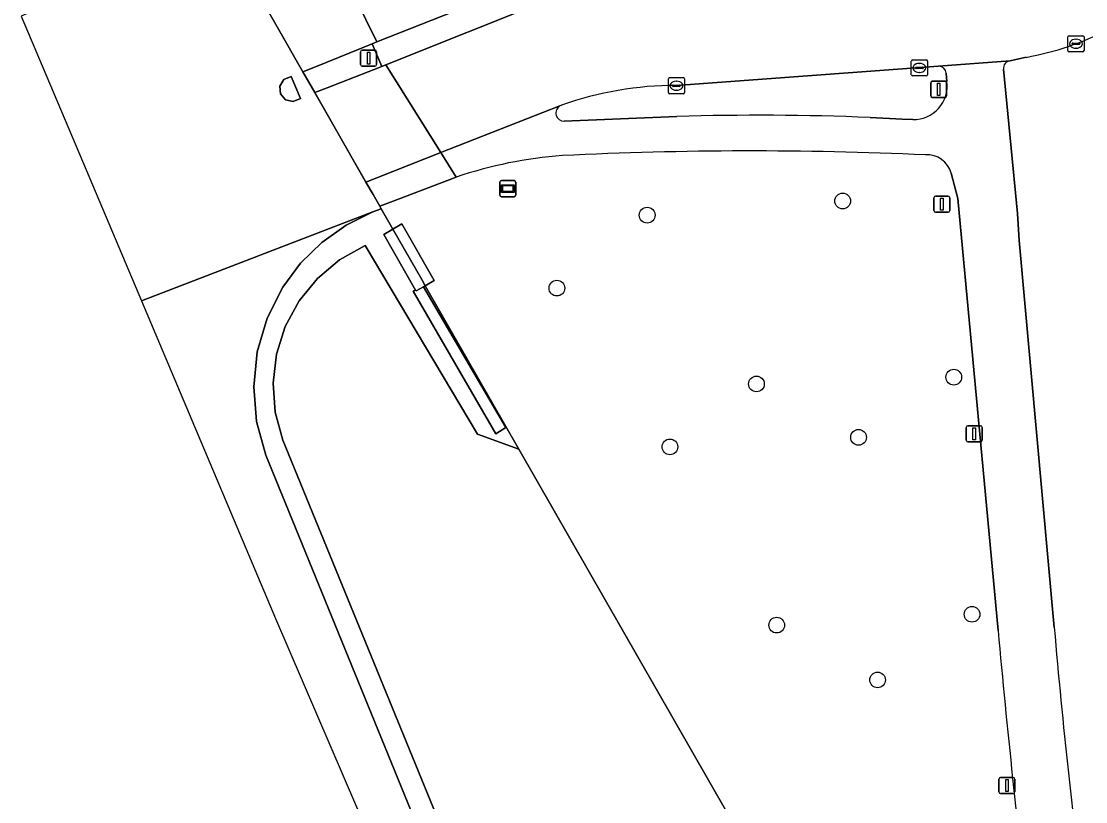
# Model space of a CAD drawing. Extents: x 155018 to 156648, y 383979 to 385733.
# Drawn here: x 155646.4 to 155712.5, y 384426 to 384474.5 of the extents above; entities that cross this region are included whole.
import ezdxf

# ---------------------------------------------------------------- set-up
doc = ezdxf.new("R2010")
doc.units = 0
for name, color, linetype in [('IMGEO_Boom', 7, 'Continuous'), ('IMGEO_Fietspad_gesloten', 7, 'Continuous'), ('IMGEO_Grasland_overig', 7, 'Continuous'), ('IMGEO_Groenvoorziening', 7, 'Continuous'), ('IMGEO_Hek', 7, 'Continuous'), ('IMGEO_Informatiebord', 7, 'Continuous'), ('IMGEO_Kolk', 7, 'Continuous'), ('IMGEO_Lichtmast', 7, 'Continuous'), ('IMGEO_Loofbos', 7, 'Continuous'), ('IMGEO_Rijbaan_lokaal_gesloten', 7, 'Continuous'), ('IMGEO_Rijbaan_lokaal_open', 7, 'Continuous'), ('IMGEO_Terreindeel_gesloten', 7, 'Continuous'), ('IMGEO_Verkeersbordpaal', 7, 'Continuous'), ('IMGEO_Verkeerseiland_open', 7, 'Continuous')]:
    doc.layers.add(name, color=color, linetype=linetype)

msp = doc.modelspace()

# ---------------------------------------------------------------- linework, layer by layer
at = {"layer": 'IMGEO_Boom'}
for centre in [(155697.393, 384463.365), (155685.248, 384462.482), (155679.638, 384457.951), (155704.294, 384452.419), (155692.036, 384451.998), (155698.379, 384448.68), (155686.661, 384448.088), (155705.431, 384437.69), (155693.296, 384437.017), (155699.562, 384433.612)]:
    msp.add_circle(centre, 0.489, dxfattribs=at)
at = {"layer": 'IMGEO_Fietspad_gesloten'}
for points in [[(155707.799, 384472.079), (155703.355, 384471.734)], [(155703.82, 384471.3), (155703.872, 384470.784)], [(155710.537, 384436.879), (155708.359, 384460.913), (155708.247, 384462.582), (155707.374, 384471.553)], [(155679.829, 384469.267), (155672.437, 384466.367), (155673.39, 384464.846)], [(155687.098, 384468.609), (155680.097, 384468.329)], [(155701.748, 384468.424), (155701.09, 384468.444), (155699.091, 384468.55)], [(155704.138, 384465.082), (155704.549, 384463.52), (155707.045, 384436.681)]]:
    msp.add_lwpolyline(points, dxfattribs=at)
msp.add_lwpolyline([(155672.437, 384466.367), (155668.457, 384464.806), (155667.778, 384464.54), (155668.217, 384463.771), (155668.633, 384463.042), (155669.292, 384463.292), (155673.39, 384464.846)], close=True, dxfattribs=at)
for centre, radius, start, end in [((155707.866, 384471.59), 0.493, 97.80257, 184.32207), ((155703.359, 384471.272), 0.462, 3.43569, 90.51417), ((155701.8, 384470.513), 2.09, 268.57994, 7.44563), ((155680.074, 384468.83), 0.501, 119.25425, 272.63655), ((155692.287, 384304.442), 164.249, 87.62585, 91.81041), ((155681.885, 384439.908), 26.345, 94.1532, 108.81105), ((155691.742, 384227.256), 239.218, 87.41461, 92.81908), ((155702.645, 384464.691), 1.543, 14.68408, 94.16631), ((156117.708, 384471.734), 408.66, 184.89271, 187.44172), ((156307.86, 384491.398), 603.301, 185.203655, 186.954279)]:
    msp.add_arc(centre, radius, start, end, dxfattribs=at)
at = {"layer": 'IMGEO_Grasland_overig'}
for points in [[(155708.798, 384472.288), (155707.799, 384472.079)], [(155707.374, 384471.553), (155708.247, 384462.582), (155708.359, 384460.913), (155710.537, 384436.879)], [(155673.39, 384464.846), (155669.292, 384463.292), (155668.633, 384463.042), (155668.725, 384462.882), (155669.449, 384461.614), (155670.014, 384461.937), (155672.023, 384458.421), (155671.459, 384458.098), (155677.284, 384447.937), (155690.12, 384425.541), (155708.448, 384393.173), (155750.622, 384319.3), (155780.126, 384267.385), (155781.712, 384268.029)], [(155707.045, 384436.681), (155704.549, 384463.52), (155704.138, 384465.082)]]:
    msp.add_lwpolyline(points, dxfattribs=at)
for centre, radius, start, end in [((155705.599, 384490.01), 18.009, 280.23331, 297.45634), ((155707.866, 384471.59), 0.493, 97.80257, 184.32207), ((155681.885, 384439.908), 26.345, 94.1532, 108.81105), ((155691.742, 384227.256), 239.218, 87.41461, 92.81908), ((155702.645, 384464.691), 1.543, 14.68408, 94.16631), ((156117.708, 384471.734), 408.66, 184.89271, 187.44172), ((156307.86, 384491.398), 603.301, 185.203655, 186.954279)]:
    msp.add_arc(centre, radius, start, end, dxfattribs=at)
at = {"layer": 'IMGEO_Groenvoorziening'}
for points in [[(155687.296, 384478.371), (155687.007, 384480.684), (155686.369, 384480.434), (155678.596, 384477.258), (155668.446, 384473.242), (155668.172, 384473.132), (155668.767, 384471.717), (155669.021, 384471.82), (155679.189, 384475.892)], [(155674.516, 384419.403), (155662.605, 384448.503), (155662.139, 384450.247), (155662.008, 384452.048), (155662.218, 384453.842), (155662.761, 384455.564), (155663.618, 384457.153), (155664.759, 384458.553), (155666.142, 384459.714), (155667.719, 384460.594), (155674.697, 384448.878), (155677.284, 384447.937), (155671.459, 384458.098), (155671.343, 384458.032), (155676.458, 384449.292), (155675.835, 384448.893), (155670.713, 384457.754), (155670.864, 384457.83), (155668.885, 384461.292), (155669.449, 384461.614), (155668.725, 384462.882), (155668.205, 384462.68), (155666.549, 384461.859), (155665.041, 384460.789), (155663.719, 384459.497), (155662.614, 384458.014), (155661.632, 384456.076), (155661.021, 384453.99), (155660.801, 384451.828), (155660.979, 384449.662), (155661.55, 384447.565), (155673.264, 384418.913)]]:
    msp.add_lwpolyline(points, dxfattribs=at)
at = {"layer": 'IMGEO_Hek'}
for points in [[(155664.175, 384470.843), (155656.733, 384483.866)], [(155671.238, 384458.485), (155664.175, 384470.843)], [(155671.459, 384458.098), (155671.238, 384458.485)], [(155677.284, 384447.937), (155671.459, 384458.098)], [(155690.12, 384425.541), (155677.284, 384447.937)]]:
    msp.add_lwpolyline(points, dxfattribs=at)
at = {"layer": 'IMGEO_Informatiebord'}
for p, q in [((155676.189, 384464.631), (155676.979, 384464.631)), ((155676.979, 384464.631), (155676.189, 384464.631)), ((155676.089, 384463.731), (155676.089, 384464.531)), ((155676.089, 384464.531), (155676.089, 384463.731)), ((155677.079, 384464.531), (155677.079, 384463.731)), ((155677.079, 384463.731), (155677.079, 384464.531)), ((155676.979, 384463.631), (155676.189, 384463.631)), ((155676.189, 384463.631), (155676.979, 384463.631))]:
    msp.add_line(p, q, dxfattribs=at)
for points in [[(155676.19, 384464.363), (155676.978, 384464.363), (155676.978, 384463.899), (155676.19, 384463.899), (155676.19, 384464.363)], [(155676.255, 384464.298), (155676.255, 384463.964), (155676.913, 384463.964), (155676.913, 384464.298), (155676.255, 384464.298)]]:
    msp.add_lwpolyline(points, dxfattribs=at)
for centre, start, end in [((155676.189, 384464.531), 90, 180), ((155676.189, 384464.531), 90, 180), ((155676.979, 384464.531), 0, 90), ((155676.979, 384464.531), 360, 90), ((155676.189, 384463.731), 180, 270), ((155676.189, 384463.731), 180, 270), ((155676.979, 384463.731), 270, 0), ((155676.979, 384463.731), 270, 0)]:
    msp.add_arc(centre, 0.1, start, end, dxfattribs=at)
at = {"layer": 'IMGEO_Kolk'}
for p, q in [((155711.385, 384472.707), (155711.385, 384473.559)), ((155711.46, 384473.633), (155712.312, 384473.633)), ((155711.687, 384473.176), (155712.085, 384473.176)), ((155711.873, 384473.413), (155711.898, 384473.413)), ((155712.386, 384473.559), (155712.386, 384472.707)), ((155712.312, 384472.633), (155711.46, 384472.633)), ((155711.644, 384473.127), (155711.644, 384473.139)), ((155712.082, 384473.09), (155711.684, 384473.09)), ((155711.896, 384472.853), (155711.871, 384472.853)), ((155712.128, 384473.139), (155712.128, 384473.127)), ((155701.658, 384471.205), (155701.658, 384472.057)), ((155701.733, 384472.131), (155702.585, 384472.131)), ((155702.146, 384471.911), (155702.171, 384471.911)), ((155702.659, 384472.057), (155702.659, 384471.205)), ((155701.917, 384471.625), (155701.917, 384471.637)), ((155702.355, 384471.588), (155701.957, 384471.588)), ((155701.96, 384471.674), (155702.358, 384471.674)), ((155702.169, 384471.351), (155702.144, 384471.351)), ((155702.401, 384471.637), (155702.401, 384471.625)), ((155686.564, 384470.099), (155686.564, 384470.951)), ((155686.639, 384471.025), (155687.491, 384471.025)), ((155686.823, 384470.519), (155686.823, 384470.531)), ((155686.866, 384470.568), (155687.264, 384470.568)), ((155687.052, 384470.805), (155687.077, 384470.805)), ((155687.307, 384470.531), (155687.307, 384470.519)), ((155687.565, 384470.951), (155687.565, 384470.099)), ((155702.585, 384471.131), (155701.733, 384471.131)), ((155687.491, 384470.025), (155686.639, 384470.025)), ((155687.261, 384470.482), (155686.863, 384470.482)), ((155687.075, 384470.245), (155687.05, 384470.245))]:
    msp.add_line(p, q, dxfattribs=at)
for points in [[(155711.385, 384472.707), (155711.385, 384473.559)], [(155711.46, 384473.633), (155712.312, 384473.633)], [(155712.386, 384473.559), (155712.386, 384472.707)], [(155712.312, 384472.633), (155711.46, 384472.633)], [(155701.658, 384471.205), (155701.658, 384472.057)], [(155701.733, 384472.131), (155702.585, 384472.131)], [(155702.659, 384472.057), (155702.659, 384471.205)], [(155686.564, 384470.099), (155686.564, 384470.951)], [(155686.639, 384471.025), (155687.491, 384471.025)], [(155687.565, 384470.951), (155687.565, 384470.099)], [(155702.585, 384471.131), (155701.733, 384471.131)], [(155687.491, 384470.025), (155686.639, 384470.025)]]:
    msp.add_lwpolyline(points, dxfattribs=at)
for centre, radius, start, end in [((155711.462, 384473.557), 0.0765, 91.55205, 178.44795), ((155711.462, 384473.557), 0.0765, 91.55205, 178.44795), ((155711.684, 384473.136), 0.0403, 85.87752, 175.75265), ((155712.089, 384473.138), 0.0386, 1.73085, 96.63898), ((155712.31, 384473.557), 0.0765, 1.55205, 88.44795), ((155712.31, 384473.557), 0.0765, 1.55205, 88.44795), ((155711.462, 384472.709), 0.0765, 181.55205, 268.44795), ((155711.462, 384472.709), 0.0765, 181.55205, 268.44795), ((155711.681, 384473.126), 0.0366, 178.93798, 274.71019), ((155712.085, 384473.133), 0.043, 264.86636, 352.45326), ((155712.31, 384472.709), 0.0765, 271.55205, 358.44795), ((155712.31, 384472.709), 0.0765, 271.55205, 358.44795), ((155701.735, 384472.055), 0.0765, 91.55205, 178.44795), ((155701.735, 384472.055), 0.0765, 91.55205, 178.44795), ((155702.583, 384472.055), 0.0765, 1.55205, 88.44795), ((155702.583, 384472.055), 0.0765, 1.55205, 88.44795), ((155701.735, 384471.207), 0.0765, 181.55205, 268.44795), ((155701.735, 384471.207), 0.0765, 181.55205, 268.44795), ((155701.957, 384471.634), 0.0403, 85.87752, 175.75265), ((155701.954, 384471.624), 0.0366, 178.93798, 274.71019), ((155702.358, 384471.631), 0.043, 264.86636, 352.45326), ((155702.362, 384471.636), 0.0386, 1.73085, 96.63898), ((155702.583, 384471.207), 0.0765, 271.55205, 358.44795), ((155702.583, 384471.207), 0.0765, 271.55205, 358.44795), ((155686.641, 384470.949), 0.0765, 91.55205, 178.44795), ((155686.641, 384470.949), 0.0765, 91.55205, 178.44795), ((155686.863, 384470.528), 0.0403, 85.87752, 175.75265), ((155686.86, 384470.518), 0.0366, 178.93798, 274.71019), ((155687.264, 384470.525), 0.043, 264.86636, 352.45326), ((155687.268, 384470.53), 0.0386, 1.73085, 96.63898), ((155687.489, 384470.949), 0.0765, 1.55205, 88.44795), ((155687.489, 384470.949), 0.0765, 1.55205, 88.44795), ((155686.641, 384470.101), 0.0765, 181.55205, 268.44795), ((155686.641, 384470.101), 0.0765, 181.55205, 268.44795), ((155687.489, 384470.101), 0.0765, 271.55205, 358.44795), ((155687.489, 384470.101), 0.0765, 271.55205, 358.44795)]:
    msp.add_arc(centre, radius, start, end, dxfattribs=at)
for centre, major_axis, ratio, start_param, end_param in [((155711.872, 384473.133), (-0.387, 0.002), 0.722429, 4.712389, 7.853982), ((155711.897, 384473.133), (-0.39, 0.002), 0.717154, 1.570796, 4.712389), ((155702.145, 384471.631), (-0.387, 0.002), 0.722429, 4.712389, 7.853982), ((155702.17, 384471.631), (-0.39, 0.002), 0.717154, 1.570796, 4.712389), ((155687.051, 384470.525), (-0.387, 0.002), 0.722429, 4.712389, 7.853982), ((155687.076, 384470.525), (-0.39, 0.002), 0.717154, 1.570796, 4.712389)]:
    msp.add_ellipse(centre, major_axis=major_axis, ratio=ratio, start_param=start_param, end_param=end_param, dxfattribs=at)
at = {"layer": 'IMGEO_Lichtmast'}
for p, q in [((155667.444, 384471.836), (155667.444, 384472.636)), ((155667.444, 384472.636), (155667.444, 384471.836)), ((155667.544, 384472.736), (155668.334, 384472.736)), ((155668.334, 384472.736), (155667.544, 384472.736)), ((155668.434, 384472.636), (155668.434, 384471.836)), ((155668.434, 384471.836), (155668.434, 384472.636)), ((155668.334, 384471.736), (155667.544, 384471.736)), ((155667.544, 384471.736), (155668.334, 384471.736)), ((155702.862, 384469.898), (155702.862, 384470.698)), ((155702.862, 384470.698), (155702.862, 384469.898)), ((155702.962, 384470.798), (155703.752, 384470.798)), ((155703.752, 384470.798), (155702.962, 384470.798)), ((155703.852, 384470.698), (155703.852, 384469.898)), ((155703.852, 384469.898), (155703.852, 384470.698)), ((155703.752, 384469.798), (155702.962, 384469.798)), ((155702.962, 384469.798), (155703.752, 384469.798)), ((155705.169, 384449.398), (155705.959, 384449.398)), ((155705.959, 384449.398), (155705.169, 384449.398)), ((155705.069, 384448.498), (155705.069, 384449.298)), ((155705.069, 384449.298), (155705.069, 384448.498)), ((155706.059, 384449.298), (155706.059, 384448.498)), ((155706.059, 384448.498), (155706.059, 384449.298)), ((155705.959, 384448.398), (155705.169, 384448.398)), ((155705.169, 384448.398), (155705.959, 384448.398)), ((155707.204, 384427.552), (155707.994, 384427.552)), ((155707.994, 384427.552), (155707.204, 384427.552)), ((155707.104, 384426.652), (155707.104, 384427.452)), ((155707.104, 384427.452), (155707.104, 384426.652)), ((155708.094, 384427.452), (155708.094, 384426.652)), ((155708.094, 384426.652), (155708.094, 384427.452)), ((155707.994, 384426.552), (155707.204, 384426.552)), ((155707.204, 384426.552), (155707.994, 384426.552))]:
    msp.add_line(p, q, dxfattribs=at)
for points in [[(155667.864, 384472.611), (155668.014, 384472.611), (155668.014, 384471.861), (155667.864, 384471.861), (155667.864, 384472.611)], [(155703.282, 384470.673), (155703.432, 384470.673), (155703.432, 384469.923), (155703.282, 384469.923), (155703.282, 384470.673)], [(155705.489, 384449.273), (155705.639, 384449.273), (155705.639, 384448.523), (155705.489, 384448.523), (155705.489, 384449.273)], [(155707.524, 384427.427), (155707.674, 384427.427), (155707.674, 384426.677), (155707.524, 384426.677), (155707.524, 384427.427)]]:
    msp.add_lwpolyline(points, dxfattribs=at)
for centre, start, end in [((155667.544, 384472.636), 90, 180), ((155667.544, 384472.636), 90, 180), ((155668.334, 384472.636), 0, 90), ((155668.334, 384472.636), 360, 90), ((155667.544, 384471.836), 180, 270), ((155667.544, 384471.836), 180, 270), ((155668.334, 384471.836), 270, 0), ((155668.334, 384471.836), 270, 0), ((155702.962, 384470.698), 90, 180), ((155702.962, 384470.698), 90, 180), ((155703.752, 384470.698), 0, 90), ((155703.752, 384470.698), 360, 90), ((155702.962, 384469.898), 180, 270), ((155702.962, 384469.898), 180, 270), ((155703.752, 384469.898), 270, 0), ((155703.752, 384469.898), 270, 0), ((155705.169, 384449.298), 90, 180), ((155705.169, 384449.298), 90, 180), ((155705.959, 384449.298), 0, 90), ((155705.959, 384449.298), 360, 90), ((155705.169, 384448.498), 180, 270), ((155705.169, 384448.498), 180, 270), ((155705.959, 384448.498), 270, 0), ((155705.959, 384448.498), 270, 0), ((155707.204, 384427.452), 90, 180), ((155707.204, 384427.452), 90, 180), ((155707.994, 384427.452), 0, 90), ((155707.994, 384427.452), 360, 90), ((155707.204, 384426.652), 180, 270), ((155707.204, 384426.652), 180, 270), ((155707.994, 384426.652), 270, 0), ((155707.994, 384426.652), 270, 0)]:
    msp.add_arc(centre, 0.1, start, end, dxfattribs=at)
at = {"layer": 'IMGEO_Loofbos'}
msp.add_lwpolyline([(155677.284, 384447.937), (155674.697, 384448.878), (155667.719, 384460.594), (155666.142, 384459.714), (155664.759, 384458.553), (155663.618, 384457.153), (155662.761, 384455.564), (155662.218, 384453.842), (155662.008, 384452.048), (155662.139, 384450.247), (155662.605, 384448.503), (155674.516, 384419.403), (155690.12, 384425.541)], close=True, dxfattribs=at)
at = {"layer": 'IMGEO_Rijbaan_lokaal_gesloten'}
for points in [[(155694.828, 384490.605), (155665.707, 384478.854), (155668.446, 384473.242), (155678.596, 384477.258), (155686.369, 384480.434), (155687.007, 384480.684), (155688.207, 384481.155)], [(155683.817, 384477.774), (155679.189, 384475.892), (155669.021, 384471.82), (155672.437, 384466.367), (155679.829, 384469.267), (155679.928, 384469.309)], [(155687.079, 384470.541), (155703.355, 384471.734), (155707.799, 384472.079), (155708.798, 384472.288)]]:
    msp.add_lwpolyline(points, dxfattribs=at)
for points in [[(155653.832, 384457.154), (155668.205, 384462.68), (155668.725, 384462.882), (155668.633, 384463.042), (155668.217, 384463.771), (155667.778, 384464.54), (155664.604, 384470.093), (155663.864, 384471.388), (155660.742, 384476.85), (155659.352, 384479.282), (155659.268, 384479.429), (155657.006, 384479.503), (155646.364, 384474.841), (155650.393, 384465.299)], [(155665.707, 384478.854), (155661.617, 384477.203), (155660.742, 384476.85), (155663.864, 384471.388), (155664.65, 384471.706), (155668.172, 384473.132), (155668.446, 384473.242)], [(155669.021, 384471.82), (155668.767, 384471.717), (155665.374, 384470.393), (155664.604, 384470.093), (155667.778, 384464.54), (155668.457, 384464.806), (155672.437, 384466.367)], [(155662.461, 384470.01), (155662.42, 384470.496), (155662.676, 384470.911), (155663.129, 384471.094), (155663.705, 384469.737), (155663.259, 384469.538), (155662.782, 384469.643)]]:
    msp.add_lwpolyline(points, close=True, dxfattribs=at)
for centre, radius, start, end in [((155705.599, 384490.01), 18.009, 280.23331, 297.45634), ((155687.04, 384449.396), 21.145, 89.89513, 109.6552)]:
    msp.add_arc(centre, radius, start, end, dxfattribs=at)
at = {"layer": 'IMGEO_Rijbaan_lokaal_open'}
msp.add_lwpolyline([(155670.566, 384417.877), (155673.264, 384418.913), (155661.55, 384447.565), (155660.979, 384449.662), (155660.801, 384451.828), (155661.021, 384453.99), (155661.632, 384456.076), (155662.614, 384458.014), (155663.719, 384459.497), (155665.041, 384460.789), (155666.549, 384461.859), (155668.205, 384462.68), (155653.832, 384457.154), (155662.157, 384437.437)], close=True, dxfattribs=at)
at = {"layer": 'IMGEO_Terreindeel_gesloten'}
for points in [[(155669.449, 384461.614), (155671.238, 384458.485), (155671.459, 384458.098), (155672.023, 384458.421), (155670.014, 384461.937)], [(155669.449, 384461.614), (155668.885, 384461.292), (155670.864, 384457.83), (155670.895, 384457.776), (155671.343, 384458.032), (155671.459, 384458.098), (155671.238, 384458.485)], [(155670.864, 384457.83), (155670.713, 384457.754), (155675.835, 384448.893), (155676.458, 384449.292), (155671.343, 384458.032), (155670.895, 384457.776)]]:
    msp.add_lwpolyline(points, close=True, dxfattribs=at)
at = {"layer": 'IMGEO_Verkeersbordpaal'}
for p, q in [((155703.058, 384462.768), (155703.058, 384463.568)), ((155703.058, 384463.568), (155703.058, 384462.768)), ((155703.158, 384463.668), (155703.948, 384463.668)), ((155703.948, 384463.668), (155703.158, 384463.668)), ((155704.048, 384463.568), (155704.048, 384462.768)), ((155704.048, 384462.768), (155704.048, 384463.568)), ((155703.948, 384462.668), (155703.158, 384462.668)), ((155703.158, 384462.668), (155703.948, 384462.668))]:
    msp.add_line(p, q, dxfattribs=at)
msp.add_lwpolyline([(155703.478, 384463.543), (155703.628, 384463.543), (155703.628, 384462.793), (155703.478, 384462.793), (155703.478, 384463.543)], dxfattribs=at)
for centre, start, end in [((155703.158, 384463.568), 90, 180), ((155703.158, 384463.568), 90, 180), ((155703.948, 384463.568), 0, 90), ((155703.948, 384463.568), 360, 90), ((155703.158, 384462.768), 180, 270), ((155703.158, 384462.768), 180, 270), ((155703.948, 384462.768), 270, 0), ((155703.948, 384462.768), 270, 0)]:
    msp.add_arc(centre, 0.1, start, end, dxfattribs=at)
at = {"layer": 'IMGEO_Verkeerseiland_open'}
for points in [[(155668.767, 384471.717), (155668.172, 384473.132), (155664.65, 384471.706), (155663.864, 384471.388), (155664.604, 384470.093), (155665.374, 384470.393)], [(155663.259, 384469.538), (155663.705, 384469.737), (155663.129, 384471.094), (155662.676, 384470.911), (155662.42, 384470.496), (155662.461, 384470.01), (155662.782, 384469.643)]]:
    msp.add_lwpolyline(points, close=True, dxfattribs=at)
for points in [[(155703.355, 384471.734), (155687.079, 384470.541)], [(155703.872, 384470.784), (155703.82, 384471.3)], [(155679.928, 384469.309), (155679.829, 384469.267)], [(155680.097, 384468.329), (155687.098, 384468.609)], [(155699.091, 384468.55), (155701.09, 384468.444), (155701.748, 384468.424)]]:
    msp.add_lwpolyline(points, dxfattribs=at)
for centre, radius, start, end in [((155703.359, 384471.272), 0.462, 3.43569, 90.51417), ((155687.04, 384449.396), 21.145, 89.89513, 109.6552), ((155701.8, 384470.513), 2.09, 268.57994, 7.44563), ((155680.074, 384468.83), 0.501, 119.25425, 272.63655), ((155692.287, 384304.442), 164.249, 87.62585, 91.81041)]:
    msp.add_arc(centre, radius, start, end, dxfattribs=at)

doc.saveas('drawing.dxf')
